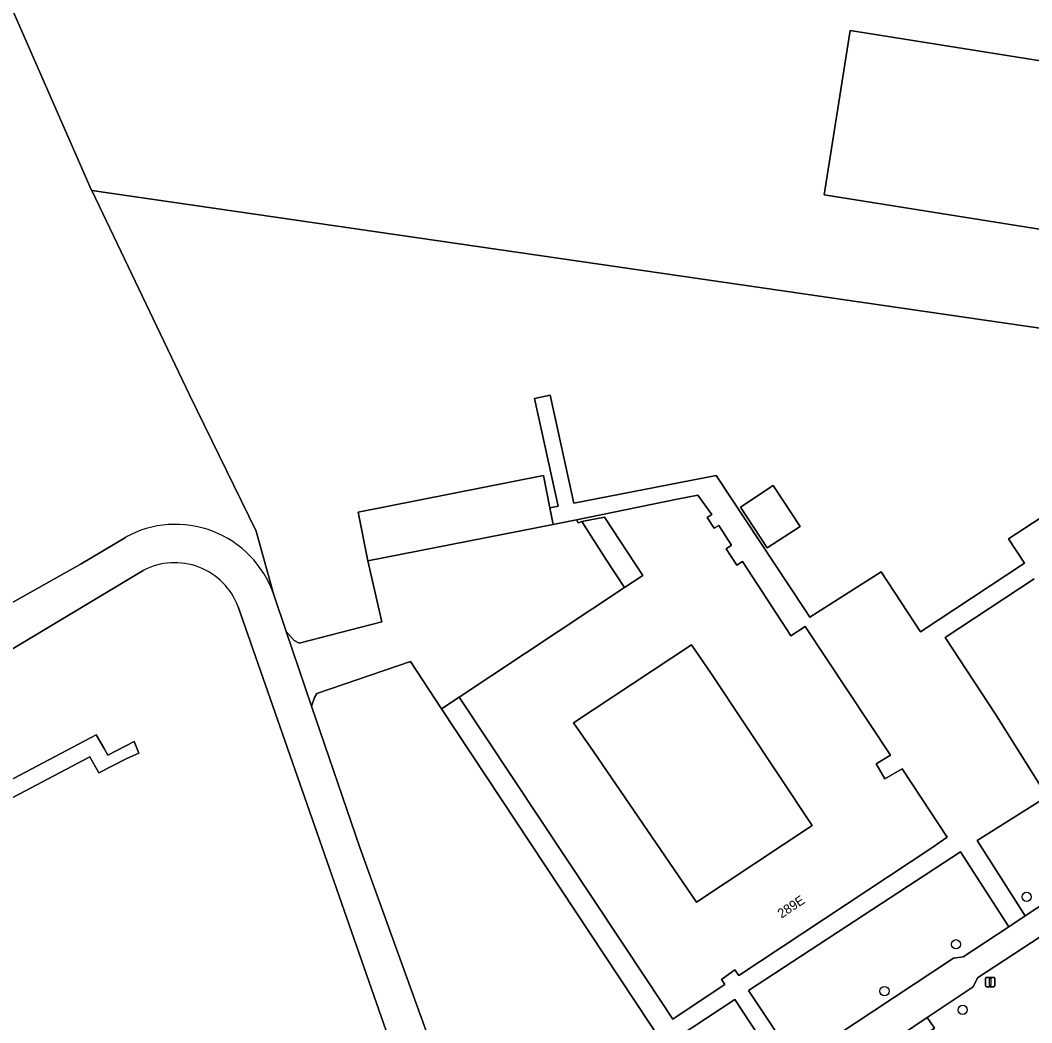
# Model space of a CAD drawing. Extents: x 161483 to 162250, y 379484 to 380833.
# Drawn here: x 161929.9 to 162037.8, y 380062.8 to 380169.7 of the extents above; entities that cross this region are included whole.
import ezdxf

# ---------------------------------------------------------------- set-up
doc = ezdxf.new("R2010")
doc.units = 0
for name, color, linetype in [('IMGEO_Boom', 7, 'Continuous'), ('IMGEO_Erf', 7, 'Continuous'), ('IMGEO_Gemengd_bos', 7, 'Continuous'), ('IMGEO_Grasland_agrarisch', 7, 'Continuous'), ('IMGEO_Groenvoorziening', 7, 'Continuous'), ('IMGEO_Lichtmast', 7, 'Continuous'), ('IMGEO_Pand', 7, 'Continuous'), ('IMGEO_Pand_nummerreeks', 7, 'Continuous'), ('IMGEO_Parkeervlak_open', 7, 'Continuous'), ('IMGEO_Rijbaan_lokaal_gesloten', 7, 'Continuous'), ('IMGEO_Rijbaan_lokaal_open', 7, 'Continuous'), ('IMGEO_Voetpad_onverhard', 7, 'Continuous'), ('IMGEO_Voetpad_open', 7, 'Continuous')]:
    doc.layers.add(name, color=color, linetype=linetype)

msp = doc.modelspace()

# ---------------------------------------------------------------- linework, layer by layer
at = {"layer": 'IMGEO_Boom'}
for centre in [(162037.31, 380076.2), (162029.77, 380071.14), (162022.14, 380066.14), (162030.48, 380064.14)]:
    msp.add_circle(centre, 0.489, dxfattribs=at)
at = {"layer": 'IMGEO_Erf'}
for points in [[(162052.43, 380134.89), (161937.55, 380151.57), (161947.98, 380129.76), (161955.09, 380115.22), (161956.95, 380108.52), (161958.31, 380104.51), (161959.15, 380103.54), (161959.7, 380103.28), (161968.5, 380105.55), (161967.01, 380112.03), (161965.98, 380117.24), (161985.76, 380121.15), (161986.44, 380117.7), (161987.33, 380117.87), (161984.8, 380129.36), (161986.46, 380129.72), (161988.98, 380118.21), (162004.19, 380121.15), (162013.57, 380106.95), (162014.17, 380106.05), (162021.77, 380110.88), (162025.97, 380104.49), (162037.08, 380111.79), (162035.38, 380114.38), (162042.12, 380118.8)], [(162038.12, 380110.11), (162028.61, 380103.87), (162033.99, 380095.68), (162039.49, 380086.89), (162032.04, 380082.21), (162037.16, 380074.16), (162082.94, 380104.25)]]:
    msp.add_lwpolyline(points, dxfattribs=at)
for points in [[(162013.13, 380115.72), (162009.62, 380113.42), (162006.77, 380117.79), (162010.27, 380120.08)], [(161992.42, 380112.23), (161994.41, 380109.2), (161996.34, 380110.5), (161992.27, 380116.69), (161989.83, 380116.23)], [(161991.08, 380091.69), (162002.09, 380075.62), (162014.42, 380083.8), (162003.66, 380100.03), (162001.53, 380103.1), (161988.97, 380094.77)]]:
    msp.add_lwpolyline(points, close=True, dxfattribs=at)
at = {"layer": 'IMGEO_Gemengd_bos'}
for points in [[(161956.95, 380108.52), (161955.09, 380115.22), (161947.98, 380129.76), (161937.55, 380151.57), (161937.5, 380151.67), (161917.38, 380197.58), (161914.56, 380204.46), (161912.38, 380208.69), (161906.85, 380208.4), (161866.14, 380197.81), (161861.27, 380217.43), (161843.59, 380263.22), (161837.37, 380270.61), (161864.63, 380322.42)], [(161826.66, 380257.73), (161827.71, 380254.91), (161829.23, 380250), (161840.2, 380215.18), (161851.86, 380177.55), (161852.26, 380176.31), (161854.68, 380168.69), (161857.37, 380160.23), (161866.23, 380131.57), (161872.33, 380111.5), (161876.52, 380098.41), (161878.45, 380091.7), (161879.58, 380089.94), (161881.28, 380088.17), (161884.24, 380086.73), (161885.66, 380086), (161887.07, 380085.43), (161889.19, 380085.54), (161890.46, 380086.2), (161899.31, 380090.84), (161914.93, 380099.82), (161923.31, 380104.36), (161936.42, 380111.72), (161941.15, 380114.55)], [(162144.07, 380140.86), (162032.06, 380067.54), (162031.6, 380066.58), (162026.7, 380063.32), (162027.47, 380062.18), (162026, 380061.19), (162029.59, 380055.41), (162039.88, 380062.36)], [(161943.05, 380111.01), (161926.48, 380101.11)], [(161971.6, 380054.37), (161953.18, 380107.14)], [(161887.79, 380066.96), (161938.04, 380093.5), (161938.89, 380092.01), (161939.28, 380091.32), (161942.1, 380092.77), (161942.59, 380091.54), (161941.29, 380090.95), (161938.32, 380089.42), (161937.37, 380091.15), (161888.62, 380065.44)]]:
    msp.add_lwpolyline(points, dxfattribs=at)
for centre, radius, start, end in [((161946.5, 380104.88), 11.06, 19.2408, 118.9572), ((161946.42, 380104.64), 7.21, 20.3088, 117.8803)]:
    msp.add_arc(centre, radius, start, end, dxfattribs=at)
at = {"layer": 'IMGEO_Grasland_agrarisch'}
msp.add_lwpolyline([(161917.38, 380197.58), (161937.5, 380151.67), (161937.55, 380151.57), (162052.43, 380134.89), (162057.69, 380169.67), (162058.27, 380173.54)], dxfattribs=at)
msp.add_lwpolyline([(162048.37, 380163.87), (162045.58, 380146.34), (162015.7, 380151.09), (162018.49, 380168.62)], close=True, dxfattribs=at)
at = {"layer": 'IMGEO_Groenvoorziening'}
for points in [[(161974.89, 380096.27), (161971.57, 380101.29), (161961.59, 380097.89), (161961.32, 380097.46), (161961.02, 380096.55), (161966.15, 380081.48), (161978.1, 380048.4), (161979.22, 380048.09), (161991.75, 380044.71), (162000, 380050.16), (162011.23, 380057.58), (162006.16, 380065.24), (161998.66, 380060.29)], [(162029.48, 380069.64), (162030.53, 380069.81), (162035.39, 380073), (162030.24, 380081), (162007.63, 380066.21), (162012.7, 380058.55)]]:
    msp.add_lwpolyline(points, close=True, dxfattribs=at)
at = {"layer": 'IMGEO_Lichtmast'}
for p, q in [((162032.91, 380066.71), (162032.91, 380067.51)), ((162032.91, 380067.51), (162032.91, 380066.71)), ((162033.01, 380067.61), (162033.8, 380067.61)), ((162033.8, 380067.61), (162033.01, 380067.61)), ((162033.9, 380067.51), (162033.9, 380066.71)), ((162033.9, 380066.71), (162033.9, 380067.51)), ((162033.8, 380066.61), (162033.01, 380066.61)), ((162033.01, 380066.61), (162033.8, 380066.61))]:
    msp.add_line(p, q, dxfattribs=at)
msp.add_lwpolyline([(162033.33, 380067.49), (162033.48, 380067.49), (162033.48, 380066.74), (162033.33, 380066.74), (162033.33, 380067.49)], dxfattribs=at)
for centre, start, end in [((162033.01, 380067.51), 90, 180), ((162033.01, 380067.51), 90, 180), ((162033.8, 380067.51), 0, 90), ((162033.8, 380067.51), 360, 90), ((162033.01, 380066.71), 180, 270), ((162033.01, 380066.71), 180, 270), ((162033.8, 380066.71), 270, 0), ((162033.8, 380066.71), 270, 0)]:
    msp.add_arc(centre, 0.1, start, end, dxfattribs=at)
at = {"layer": 'IMGEO_Pand'}
for points in [[(162045.58, 380146.34), (162048.37, 380163.87), (162018.49, 380168.62), (162015.7, 380151.09)], [(162013.67, 380105.05), (162012.15, 380104.06), (162011.72, 380104.72), (162006.97, 380111.97), (162006.39, 380111.59), (162005.25, 380113.33), (162005.83, 380113.71), (162004.45, 380115.83), (162003.96, 380115.52), (162003.21, 380116.67), (162003.7, 380116.99), (162002.23, 380119.06), (162000, 380118.61), (161989.26, 380116.41), (161989.46, 380116.11), (161989.83, 380116.23), (161992.27, 380116.69), (161996.34, 380110.5), (161994.41, 380109.2), (161976.77, 380097.51), (161996.79, 380067.33), (161999.55, 380063.16), (162000, 380063.46), (162005.11, 380066.84), (162004.73, 380067.39), (162006.17, 380068.4), (162006.58, 380067.81), (162027.19, 380081.42), (162028.83, 380082.57), (162026.07, 380086.74), (162024.01, 380089.85), (162022.18, 380088.78), (162021.23, 380090.39), (162022.76, 380091.3)], [(162013.13, 380115.72), (162010.27, 380120.08), (162006.77, 380117.79), (162009.62, 380113.42)], [(161991.08, 380091.69), (161988.97, 380094.77), (162001.53, 380103.1), (162003.66, 380100.03), (162014.42, 380083.8), (162002.09, 380075.62)]]:
    msp.add_lwpolyline(points, close=True, dxfattribs=at)
at = {"layer": 'IMGEO_Parkeervlak_open'}
msp.add_lwpolyline([(161986.44, 380117.7), (161985.76, 380121.15), (161965.98, 380117.24), (161967.01, 380112.03), (161986.79, 380115.93)], close=True, dxfattribs=at)
at = {"layer": 'IMGEO_Rijbaan_lokaal_gesloten'}
for points in [[(161941.15, 380114.55), (161936.42, 380111.72), (161923.31, 380104.36)], [(161902.21, 380087.4), (161910.47, 380091.78), (161926.48, 380101.11), (161943.05, 380111.01)], [(161961.02, 380096.55), (161958.31, 380104.51), (161956.95, 380108.52)], [(161953.18, 380107.14), (161971.6, 380054.37)], [(161984.58, 380019.56), (161986.68, 380013.64), (161989.35, 380006.16), (161990.18, 380003.84), (161991.55, 380000), (161993.82, 379993.63), (161995.33, 379989.38), (161999.67, 379976.34), (162003.41, 379977.7), (162002.09, 379981.25), (162001.46, 379982.97), (162000.38, 379986.05), (162000, 379987.08), (161995.24, 380000), (161983.36, 380033.34), (161978.1, 380048.4), (161966.15, 380081.48), (161961.02, 380096.55)]]:
    msp.add_lwpolyline(points, dxfattribs=at)
for centre, radius, start, end in [((161946.5, 380104.88), 11.06, 19.2408, 118.9572), ((161946.42, 380104.64), 7.21, 20.3088, 117.8803)]:
    msp.add_arc(centre, radius, start, end, dxfattribs=at)
at = {"layer": 'IMGEO_Rijbaan_lokaal_open'}
for points in [[(162144.07, 380140.86), (162145.37, 380141.37), (162146.97, 380142), (162144.62, 380145.45), (162141.7, 380142.85), (162082.94, 380104.25), (162037.16, 380074.16), (162035.39, 380073), (162030.53, 380069.81), (162029.48, 380069.64), (162012.7, 380058.55), (162011.23, 380057.58), (162000, 380050.16), (161991.75, 380044.71), (161979.22, 380048.09), (161978.1, 380048.4), (161983.36, 380033.34), (161983.56, 380033.74)], [(161985.34, 380035.8), (162000, 380045.56), (162011.43, 380053.16), (162012.46, 380053.84), (162017.99, 380057.53), (162022.87, 380060.77), (162025.27, 380062.37), (162026.7, 380063.32), (162031.6, 380066.58), (162032.06, 380067.54), (162144.07, 380140.86)]]:
    msp.add_lwpolyline(points, dxfattribs=at)
for points in [[(161994.41, 380109.2), (161992.42, 380112.23), (161989.83, 380116.23), (161989.46, 380116.11), (161989.26, 380116.41), (161986.79, 380115.93), (161967.01, 380112.03), (161968.5, 380105.55), (161959.7, 380103.28), (161959.15, 380103.54), (161958.31, 380104.51), (161961.02, 380096.55), (161961.32, 380097.46), (161961.59, 380097.89), (161971.57, 380101.29), (161974.89, 380096.27), (161976.77, 380097.51)], [(162026, 380061.19), (162027.47, 380062.18), (162026.7, 380063.32), (162025.27, 380062.37), (162022.87, 380060.77), (162017.99, 380057.53), (162018.75, 380056.39), (162021.97, 380058.48), (162022.96, 380059.14), (162023.64, 380059.6)]]:
    msp.add_lwpolyline(points, close=True, dxfattribs=at)
at = {"layer": 'IMGEO_Voetpad_onverhard'}
msp.add_lwpolyline([(161937.37, 380091.15), (161938.32, 380089.42), (161941.29, 380090.95), (161942.59, 380091.54), (161942.1, 380092.77), (161939.28, 380091.32), (161938.89, 380092.01), (161938.04, 380093.5), (161887.79, 380066.96), (161886.24, 380067.14), (161887.23, 380064.05), (161887.48, 380063.23), (161888.62, 380065.44)], close=True, dxfattribs=at)
at = {"layer": 'IMGEO_Voetpad_open'}
for points in [[(162042.12, 380118.8), (162035.38, 380114.38), (162037.08, 380111.79), (162025.97, 380104.49), (162021.77, 380110.88), (162014.17, 380106.05), (162013.57, 380106.95), (162004.19, 380121.15), (161988.98, 380118.21), (161986.46, 380129.72), (161984.8, 380129.36), (161987.33, 380117.87), (161986.44, 380117.7), (161986.79, 380115.93), (161989.26, 380116.41), (162000, 380118.61), (162002.23, 380119.06), (162003.7, 380116.99), (162003.21, 380116.67), (162003.96, 380115.52), (162004.45, 380115.83), (162005.83, 380113.71), (162005.25, 380113.33), (162006.39, 380111.59), (162006.97, 380111.97), (162011.72, 380104.72), (162012.15, 380104.06), (162013.67, 380105.05), (162022.76, 380091.3), (162021.23, 380090.39), (162022.18, 380088.78), (162024.01, 380089.85), (162026.07, 380086.74), (162028.83, 380082.57), (162027.19, 380081.42), (162006.58, 380067.81), (162006.17, 380068.4), (162004.73, 380067.39), (162005.11, 380066.84), (162000, 380063.46), (161999.55, 380063.16), (161996.79, 380067.33), (161976.77, 380097.51), (161974.89, 380096.27), (161998.66, 380060.29), (162006.16, 380065.24), (162011.23, 380057.58)], [(162012.7, 380058.55), (162007.63, 380066.21), (162030.24, 380081), (162035.39, 380073), (162037.16, 380074.16), (162032.04, 380082.21), (162039.49, 380086.89), (162033.99, 380095.68), (162028.61, 380103.87), (162038.12, 380110.11)]]:
    msp.add_lwpolyline(points, dxfattribs=at)

# ---------------------------------------------------------------- texts
at = {"layer": 'IMGEO_Pand_nummerreeks'}
msp.add_text('289E', height=1, rotation=33.5352, dxfattribs=at).set_placement((162011.14, 380073.87))

doc.saveas('drawing.dxf')
